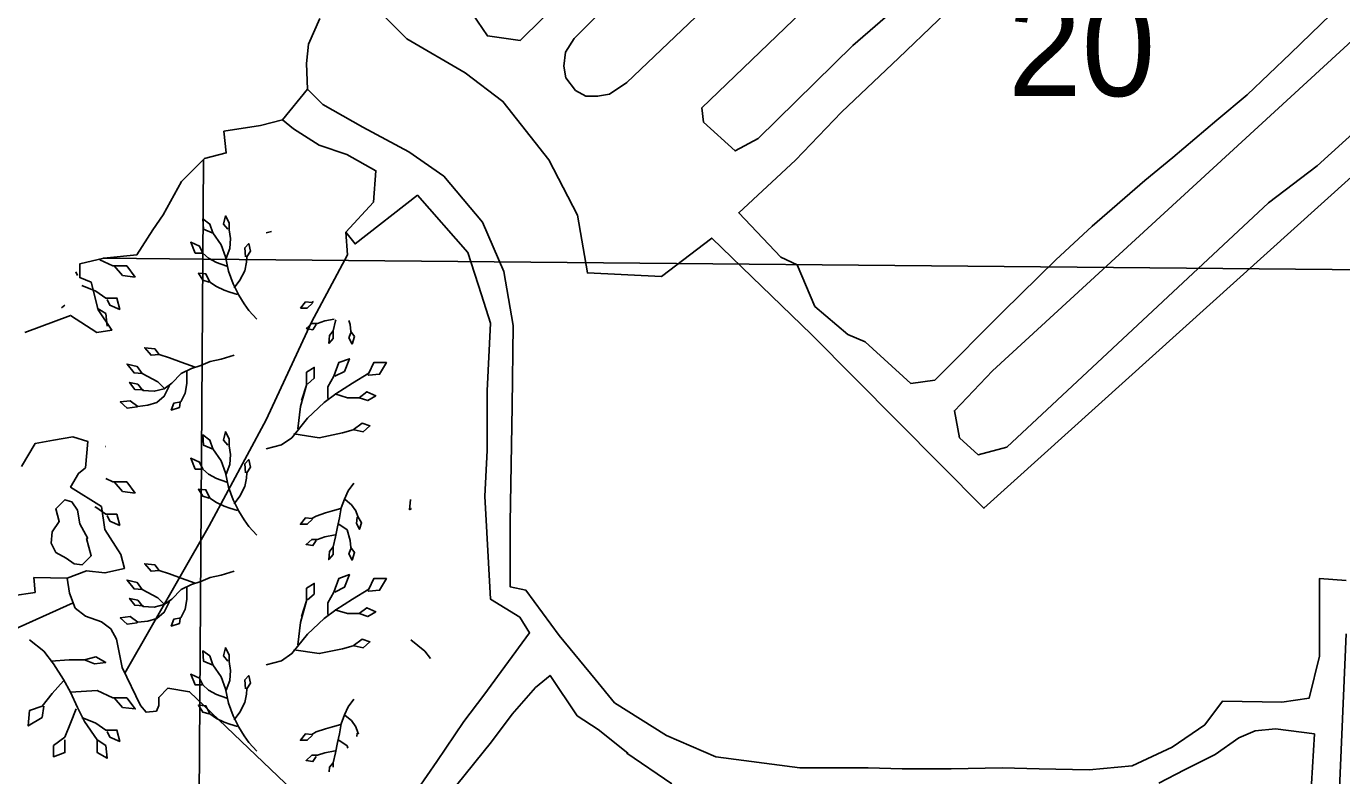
# Model space of a CAD drawing. Extents: x 380424 to 701066, y 1117407 to 1412949.
# Drawn here: x 515083 to 521053, y 1244773 to 1248174 of the extents above; entities that cross this region are included whole.
import ezdxf

# ---------------------------------------------------------------- set-up
doc = ezdxf.new("R2010")
doc.units = 0
for name, color, linetype in [('Cities Incorporated Area', 7, 'Continuous'), ('Islands', 7, 'Continuous'), ('Mangroves', 7, 'Continuous'), ('MASKS', 7, 'Continuous'), ('Narrow Canals', 7, 'Continuous'), ('Narrow River Creek and Branch and Slough', 7, 'Continuous'), ('Section Lines', 7, 'Continuous'), ('Section Numbers', 7, 'Continuous'), ('Wide Rivers and Canals', 7, 'Continuous')]:
    doc.layers.add(name, color=color, linetype=linetype)

msp = doc.modelspace()

# ---------------------------------------------------------------- linework, layer by layer
at = {"layer": 'Cities Incorporated Area'}
for points in [[(517107.7, 1248230.6), (517176.2, 1248130.4), (517323.9, 1248109.3), (517324.8, 1248110.2), (518031.1, 1248806.8)], [(518144.8, 1248693), (517569, 1248119.1), (517529.5, 1248056.4), (517522.5, 1247993.6), (517531.8, 1247940.2), (517576, 1247882.1), (517622.4, 1247856.5), (517675.8, 1247856.5), (517729.2, 1247865.8), (517808.2, 1247919.3), (518246.2, 1248336.9)], [(519053.8, 1248673.7), (518149.5, 1247803.7), (518156.5, 1247738.6), (518299.6, 1247608.3), (518404.9, 1247664.3), (518834.5, 1248087.1), (519308.2, 1248498.4)], [(519401.1, 1248375.2), (519041.1, 1248029.2), (518927.8, 1247921.5), (518782.7, 1247783.9), (518573.9, 1247566.1), (518316.7, 1247328.3), (518507.1, 1247126.8), (518581.4, 1247092), (518661.9, 1246902.9), (518811, 1246775.4), (518890.2, 1246741.7), (519096.9, 1246553.5), (519206, 1246567.5), (519516.3, 1246879.2), (519755.9, 1247113.7), (519921, 1247267.4), (520159.1, 1247474.9), (520285.8, 1247578.7), (520485.5, 1247747.7), (520623.7, 1247863), (520819.6, 1248051.3), (521050, 1248273.1)], [(521322.7, 1248315.6), (519467.8, 1246610.4), (519295, 1246429.8), (519318.1, 1246306.8), (519402.6, 1246229.9), (519533.4, 1246263.8), (520720.1, 1247373.2), (520941.1, 1247540.9), (521136.9, 1247717.7), (521387.9, 1247982.1), (521549.2, 1248108.9), (521660.6, 1248009), (521480, 1247835.2), (519428.9, 1245987.3), (518646.1, 1246775), (518193.6, 1247213.2), (517966.1, 1247039), (517629.9, 1247054.6), (517585.2, 1247317.3), (517455.2, 1247568.2), (517246.2, 1247833.1), (517074.4, 1247963.2), (516809.7, 1248116.5), (516600.7, 1248325.6)], [(516414.9, 1248209.5), (516363.9, 1248093.3), (516354.6, 1248005), (516359.2, 1247888.8), (516245.2, 1247750.1), (516146.5, 1247724.1), (515980.3, 1247698.1), (515990.7, 1247599.4), (515892, 1247573.4), (515788.2, 1247469.5), (515705.1, 1247318.8), (515657.4, 1247249.7), (515585.6, 1247137.5), (515435, 1247121.9), (515325.9, 1247095.9), (515325.9, 1247033.6), (515377.9, 1247012.8), (515409, 1246888.1), (515471.4, 1246794.5), (515403.8, 1246784.1), (515284.4, 1246862.1), (515076.7, 1246784.1)], [(515061.1, 1246176.2), (515123.4, 1246280.1), (515206.5, 1246295.7), (515294.8, 1246311.3), (515362.3, 1246290.5), (515351.9, 1246171), (515320.8, 1246145), (515284.4, 1246083), (515424.6, 1245994.6), (515440.2, 1245890.7), (515512.9, 1245776.4), (515528.5, 1245714), (515440.2, 1245693.2), (515357.1, 1245703.6), (515268.8, 1245669.1), (515118.2, 1245672.4), (515123.4, 1245604.9), (515019.5, 1245589.3)]]:
    msp.add_lwpolyline(points, dxfattribs=at)
at = {"layer": 'Islands'}
msp.add_lwpolyline([(515362.3, 1245849.1), (515325.9, 1245916.7), (515315.6, 1245979), (515289.6, 1246015.4), (515258.4, 1246025.8), (515216.9, 1245984.2), (515232.5, 1245927.1), (515201.3, 1245880.3), (515196.1, 1245828.3), (515216.9, 1245786.8), (515263.6, 1245760.8), (515300, 1245734.8), (515336.3, 1245729.6), (515377.9, 1245771.2), (515357.1, 1245849.1)], close=True, dxfattribs=at)
msp.add_lwpolyline([(518012.5, 1244737.1), (517808.2, 1244875.7), (517812.8, 1244875.7), (517678.4, 1244982.5), (517583.4, 1245045.5), (517459.9, 1245228.8), (517394.8, 1245173.1), (517288, 1245053.1), (517195.1, 1244927.6), (517037.2, 1244732.4)], dxfattribs=at)
at = {"layer": 'Mangroves'}
for p, q in [((515258.3, 1246908.4), (515243.2, 1246897.1)), ((516332.7, 1246475.5), (516354.8, 1246546.3)), ((516332.7, 1245495.5), (516354.8, 1245566.3))]:
    msp.add_line(p, q, dxfattribs=at)
for points in [[(516130, 1246844.8), (516093.2, 1246884.1), (516072.1, 1246914.2), (516047.1, 1246953.5), (516021.3, 1247005), (516001.3, 1247062.2), (515987, 1247128), (515967, 1247182.3), (515929.8, 1247236.6), (515915.5, 1247276.7), (515884, 1247299.6), (515886.9, 1247253.8), (515926.9, 1247236.6)], [(515989.9, 1247122.2), (516007, 1247165.1), (516009.9, 1247210.9), (516004.2, 1247250.9), (516004.2, 1247282.4), (515987, 1247313.9), (515978.4, 1247276.7), (515998.4, 1247253.8)], [(516171.1, 1247236.4), (516195.7, 1247242.5)], [(515992.7, 1247085), (515947, 1247102.2), (515909.8, 1247122.2), (515884, 1247145.1), (515869.7, 1247176.6), (515829.7, 1247193.7), (515849.7, 1247145.1), (515881.2, 1247145.1)], [(516026.9, 1246987), (516052.8, 1247022.1), (516075.7, 1247065), (516082.4, 1247103.8), (516084.2, 1247128), (516101.4, 1247153.7), (516092.8, 1247188), (516075.7, 1247168), (516078.5, 1247128)], [(515417.7, 1247113.6), (515475.5, 1247087.3)], [(515475.5, 1247087.3), (515539.4, 1247087.3)], [(515520.2, 1247042.6), (515481.9, 1247087.3)], [(515539.4, 1247087.3), (515577.7, 1247036.2)], [(515308.2, 1247059.2), (515315.8, 1247042.6)], [(515577.7, 1247036.2), (515520.2, 1247042.6)], [(516041.3, 1246956.3), (516007, 1246967.8), (515981.3, 1246976.4), (515947, 1246993.5), (515915.5, 1247013.5), (515898.3, 1247050.7), (515864, 1247053.6), (515884, 1247022.1), (515912.6, 1247013.5)], [(515334.9, 1246997.9), (515398.8, 1246972.3), (515443.6, 1246940.4), (515494.7, 1246940.4), (515507.4, 1246889.2), (515462.7, 1246908.4), (515449.9, 1246934)], [(515405.2, 1246895.6), (515443.6, 1246870.1)], [(516349.9, 1246923.1), (516327, 1246894.5)], [(516327, 1246894.5), (516358.5, 1246894.5)], [(516378.5, 1246920.3), (516349.9, 1246923.1)], [(516358.5, 1246894.5), (516381.4, 1246917.4)], [(516386.8, 1246925), (516378.5, 1246920.3)], [(515443.6, 1246870.1), (515449.9, 1246812.6)], [(516378.5, 1246825.9), (516352.7, 1246803)], [(516404.2, 1246825.9), (516378.5, 1246825.9)], [(516438.6, 1246837.3), (516404.2, 1246825.9)], [(516480.7, 1246845.2), (516438.6, 1246837.3)], [(516487.2, 1246837.3), (516475.7, 1246791.6)], [(516488.1, 1246842.4), (516487.2, 1246837.3)], [(516547.6, 1246838.5), (516553, 1246820.2)], [(516352.7, 1246803), (516384.2, 1246797.3)], [(516384.2, 1246797.3), (516398.5, 1246820.2)], [(516458.6, 1246771.5), (516455.7, 1246734.4)], [(516475.7, 1246791.6), (516458.6, 1246771.5)], [(516475.7, 1246757.2), (516475.7, 1246791.6)], [(516547.2, 1246760.1), (516555.8, 1246783)], [(516553, 1246820.2), (516555.8, 1246788.7)], [(516555.8, 1246788.7), (516573, 1246765.8)], [(516573, 1246765.8), (516561.6, 1246731.5)], [(515849.7, 1246626.7), (515786.8, 1246649.6), (515732.4, 1246669.7), (515686.7, 1246684), (515649.5, 1246681.1), (515620.9, 1246715.4), (515666.6, 1246709.7), (515686.7, 1246684)], [(516455.7, 1246734.4), (516475.7, 1246757.2)], [(516561.6, 1246731.5), (516547.2, 1246760.1)], [(516027, 1246681.1), (515967, 1246663.9), (515918.3, 1246652.5), (515875.4, 1246635.3), (515832.5, 1246621), (515786.8, 1246598.1), (515743.9, 1246555.2), (515709.5, 1246529.5), (515663.8, 1246518.1), (515612.3, 1246520.9), (515589.4, 1246549.5), (515552.2, 1246558.1), (515575.1, 1246526.6), (515615.1, 1246523.8)], [(516171.1, 1246256.4), (516242, 1246274.1), (516288.4, 1246307.3), (516359.3, 1246395.8), (516434.5, 1246466.6), (516487.6, 1246506.5), (516562.9, 1246555.2), (516638.1, 1246599.4), (516660.3, 1246648.1), (516717.8, 1246648.1), (516686.8, 1246595), (516638.1, 1246590.6), (516633.8, 1246594.5)], [(516452.2, 1246484.3), (516452.2, 1246537.5), (516478.8, 1246586.1), (516500.9, 1246648.1), (516549.6, 1246665.8), (516527.5, 1246608.3), (516483.2, 1246586.1)], [(515709.5, 1246532.4), (515680.9, 1246561), (515609.4, 1246598.1), (515586.5, 1246629.6), (515540.8, 1246641), (515572.2, 1246601), (515609.4, 1246598.1)], [(515812.5, 1246609.6), (515812.5, 1246552.4), (515803.9, 1246509.5), (515783.9, 1246469.4), (515752.4, 1246463.7), (515741, 1246432.2), (515778.2, 1246443.7), (515781, 1246466.6)], [(516315, 1246347.1), (516328.3, 1246448.9), (516354.8, 1246546.3), (516354.8, 1246603.9), (516390.2, 1246626), (516390.2, 1246577.3), (516359.3, 1246550.7)], [(515732.4, 1246543.8), (515709.5, 1246495.2), (515675.2, 1246466.6), (515635.2, 1246455.1), (515589.4, 1246449.4), (515555.1, 1246475.1), (515509.3, 1246469.4), (515540.8, 1246440.8), (515586.5, 1246446.5)], [(516483.2, 1246506.5), (516540.7, 1246488.8), (516593.9, 1246488.8), (516629.3, 1246515.3), (516669.1, 1246497.6), (516633.7, 1246475.5), (516593.9, 1246488.8)], [(516297.3, 1246325), (516412.4, 1246307.3), (516518.6, 1246329.4), (516567.3, 1246342.7), (516607.1, 1246373.7), (516642.5, 1246360.4), (516611.6, 1246333.8), (516571.7, 1246342.7)], [(516130, 1245864.8), (516093.2, 1245904.1), (516072.1, 1245934.2), (516047.1, 1245973.5), (516021.3, 1246025), (516001.3, 1246082.2), (515987, 1246147.9), (515967, 1246202.3), (515929.8, 1246256.6), (515915.5, 1246296.7), (515884, 1246319.6), (515886.9, 1246273.8), (515926.9, 1246256.6)], [(515989.9, 1246142.2), (516007, 1246185.1), (516009.9, 1246230.9), (516004.2, 1246270.9), (516004.2, 1246302.4), (515987, 1246333.9), (515978.4, 1246296.7), (515998.4, 1246273.8)], [(515443.3, 1246267.2), (515443.6, 1246267.1)], [(515443.6, 1246267.1), (515443.3, 1246267)], [(515992.7, 1246105), (515947, 1246122.2), (515909.8, 1246142.2), (515884, 1246165.1), (515869.7, 1246196.6), (515829.7, 1246213.7), (515849.7, 1246165.1), (515881.2, 1246165.1)], [(516026.9, 1246007), (516052.8, 1246042.1), (516075.7, 1246085), (516082.4, 1246123.8), (516084.2, 1246147.9), (516101.4, 1246173.7), (516092.8, 1246208), (516075.7, 1246188), (516078.5, 1246147.9)], [(515443.6, 1246121.8), (515475.5, 1246107.3)], [(515475.5, 1246107.3), (515539.4, 1246107.3)], [(515520.2, 1246062.6), (515481.9, 1246107.3)], [(515539.4, 1246107.3), (515577.7, 1246056.2)], [(515577.7, 1246056.2), (515520.2, 1246062.6)], [(516041.3, 1245976.3), (516007, 1245987.8), (515981.3, 1245996.4), (515947, 1246013.5), (515915.5, 1246033.5), (515898.3, 1246070.7), (515864, 1246073.6), (515884, 1246042.1), (515912.6, 1246033.5)], [(516570.1, 1246100.4), (516544.4, 1246066.1), (516527.2, 1246028.9), (516512.9, 1245988.9), (516504.3, 1245943.1), (516495.5, 1245903.4), (516487.2, 1245857.3), (516475.7, 1245811.6), (516458.6, 1245791.5), (516455.7, 1245754.3), (516475.7, 1245777.2), (516475.7, 1245811.6)], [(515394.8, 1245993.9), (515398.8, 1245992.3)], [(515398.8, 1245992.3), (515443.6, 1245960.4)], [(516510.1, 1245986), (516472.9, 1245974.6), (516441.4, 1245966), (516398.5, 1245951.7), (516378.5, 1245940.3), (516349.9, 1245943.1), (516327, 1245914.5), (516358.5, 1245914.5), (516381.4, 1245937.4)], [(516530.1, 1246026.1), (516558.7, 1246003.2), (516578.7, 1245974.6), (516587.3, 1245948.9), (516604.5, 1245920.2), (516595.9, 1245891.6), (516581.6, 1245917.4), (516584.4, 1245946)], [(516826.4, 1246026.6), (516822.1, 1245979.5)], [(516822.1, 1245979.5), (516832, 1245985.5)], [(515443.6, 1245960.4), (515494.7, 1245960.4)], [(515462.7, 1245928.4), (515449.9, 1245954)], [(515507.5, 1245909.2), (515462.7, 1245928.4)], [(515494.7, 1245960.4), (515507.5, 1245909.2)], [(516484.3, 1245865.9), (516438.6, 1245857.3), (516404.2, 1245845.9), (516378.5, 1245845.9), (516352.8, 1245823), (516384.2, 1245817.3), (516398.5, 1245840.2)], [(516501.5, 1245914.5), (516538.7, 1245888.8), (516553, 1245840.2), (516555.8, 1245808.7), (516573, 1245785.8), (516561.6, 1245751.5), (516547.3, 1245780.1), (516555.8, 1245803)], [(516027, 1245701.1), (515967, 1245683.9), (515918.3, 1245672.5), (515875.4, 1245655.3), (515832.5, 1245641), (515786.8, 1245618.1), (515743.9, 1245575.2), (515709.5, 1245549.5), (515663.8, 1245538), (515612.3, 1245540.9), (515589.4, 1245569.5), (515552.2, 1245578.1), (515575.1, 1245546.6), (515615.1, 1245543.8)], [(515849.7, 1245646.7), (515786.8, 1245669.6), (515732.4, 1245689.6), (515686.7, 1245703.9), (515649.5, 1245701.1), (515620.9, 1245735.4), (515666.6, 1245729.7), (515686.7, 1245703.9)], [(515709.5, 1245552.4), (515680.9, 1245581), (515609.4, 1245618.1), (515586.5, 1245649.6), (515540.8, 1245661), (515572.2, 1245621), (515609.4, 1245618.1)], [(515812.5, 1245629.6), (515812.5, 1245572.4), (515803.9, 1245529.5), (515783.9, 1245489.4), (515752.4, 1245483.7), (515741, 1245452.2), (515778.2, 1245463.7), (515781, 1245486.6)], [(516171.1, 1245276.4), (516242, 1245294.1), (516288.4, 1245327.3), (516359.3, 1245415.8), (516434.5, 1245486.6), (516487.6, 1245526.5), (516562.9, 1245575.2), (516638.1, 1245619.4), (516660.3, 1245668.1), (516717.8, 1245668.1), (516686.8, 1245615), (516638.1, 1245610.6), (516633.8, 1245614.5)], [(516315, 1245367.1), (516328.3, 1245468.9), (516354.8, 1245566.3), (516354.8, 1245623.8), (516390.2, 1245646), (516390.2, 1245597.3), (516359.3, 1245570.7)], [(516452.2, 1245504.3), (516452.2, 1245557.5), (516478.8, 1245606.1), (516500.9, 1245668.1), (516549.6, 1245685.8), (516527.5, 1245628.3), (516483.2, 1245606.1)], [(515732.4, 1245563.8), (515709.5, 1245515.2), (515675.2, 1245486.6), (515635.2, 1245475.1), (515589.4, 1245469.4), (515555.1, 1245495.1), (515509.3, 1245489.4), (515540.8, 1245460.8), (515586.5, 1245466.5)], [(516483.2, 1245526.5), (516540.7, 1245508.8), (516593.9, 1245508.8), (516629.3, 1245535.3), (516669.1, 1245517.6), (516633.7, 1245495.5), (516593.9, 1245508.8)], [(515098.5, 1245389.3), (515162.4, 1245338.2), (515207.1, 1245280.7), (515251.9, 1245210.4), (515283.8, 1245152.9), (515315.8, 1245082.6), (515347.7, 1245018.7), (515405.2, 1244935.6), (515443.6, 1244910.1), (515449.9, 1244852.6), (515405.2, 1244878.1), (515405.2, 1244935.6)], [(516297.3, 1245345), (516412.4, 1245327.3), (516518.6, 1245349.4), (516567.3, 1245362.7), (516607.1, 1245393.7), (516642.5, 1245380.4), (516611.6, 1245353.8), (516571.7, 1245362.7)], [(516828.5, 1245389.3), (516892.4, 1245338.2)], [(516130, 1244884.8), (516093.2, 1244924.1), (516072.1, 1244954.2), (516047.1, 1244993.5), (516021.3, 1245044.9), (516001.3, 1245102.2), (515987, 1245167.9), (515967, 1245222.3), (515929.8, 1245276.6), (515915.5, 1245316.7), (515884, 1245339.6), (515886.9, 1245293.8), (515926.9, 1245276.6)], [(515989.9, 1245162.2), (516007, 1245205.1), (516009.9, 1245250.9), (516004.2, 1245290.9), (516004.2, 1245322.4), (515987, 1245353.9), (515978.4, 1245316.7), (515998.4, 1245293.8)], [(516892.4, 1245338.2), (516917.9, 1245305.4)], [(515194.4, 1245293.5), (515277.4, 1245299.8), (515347.7, 1245299.8), (515398.8, 1245312.6), (515443.6, 1245287.1), (515392.4, 1245280.7), (515347.7, 1245299.8)], [(515992.7, 1245125), (515947, 1245142.2), (515909.8, 1245162.2), (515884, 1245185.1), (515869.7, 1245216.6), (515829.7, 1245233.7), (515849.7, 1245185.1), (515881.2, 1245185.1)], [(516026.9, 1245027), (516052.8, 1245062.1), (516075.7, 1245105), (516082.4, 1245143.8), (516084.3, 1245167.9), (516101.4, 1245193.7), (516092.8, 1245228), (516075.7, 1245208), (516078.5, 1245167.9)], [(515251.9, 1245204), (515200.7, 1245146.5), (515156, 1245089), (515098.5, 1245069.8), (515092.1, 1244999.5), (515156, 1245037.9), (515162.4, 1245089)], [(515283.8, 1245152.9), (515405.2, 1245159.3), (515475.5, 1245127.3), (515539.4, 1245127.3), (515577.7, 1245076.2), (515520.2, 1245082.6), (515481.9, 1245127.3)], [(516041.3, 1244996.3), (516007, 1245007.8), (515981.3, 1245016.3), (515947, 1245033.5), (515915.5, 1245053.5), (515898.3, 1245090.7), (515864, 1245093.6), (515884, 1245062.1), (515912.6, 1245053.5)], [(516570.1, 1245120.4), (516544.4, 1245086.1)], [(515309.4, 1245076.2), (515283.8, 1245012.3), (515258.3, 1244948.4), (515207.1, 1244910.1), (515207.1, 1244859), (515258.3, 1244878.1), (515258.3, 1244935.6)], [(515334.9, 1245037.9), (515398.8, 1245012.3), (515443.6, 1244980.4), (515494.7, 1244980.4), (515507.5, 1244929.2), (515462.7, 1244948.4), (515449.9, 1244974)], [(516527.2, 1245048.9), (516512.9, 1245008.9)], [(516544.4, 1245086.1), (516527.2, 1245048.9)], [(516530.1, 1245046.1), (516558.7, 1245023.2)], [(516510.1, 1245006), (516472.9, 1244994.6), (516441.4, 1244986), (516398.5, 1244971.7), (516378.5, 1244960.3), (516349.9, 1244963.1), (516327, 1244934.5), (516358.5, 1244934.5), (516381.4, 1244957.4)], [(516512.9, 1245008.9), (516504.3, 1244963.1)], [(516558.7, 1245023.2), (516578.7, 1244994.6)], [(516578.7, 1244994.6), (516587.3, 1244968.8)], [(516495.5, 1244923.4), (516487.2, 1244877.3)], [(516504.3, 1244963.1), (516495.5, 1244923.4)], [(516501.5, 1244934.5), (516538.7, 1244908.8)], [(516583, 1244951.7), (516584.4, 1244966)], [(516587.3, 1244968.8), (516591.2, 1244962.4)], [(516484.3, 1244885.9), (516438.6, 1244877.3), (516404.2, 1244865.9), (516378.5, 1244865.9), (516352.8, 1244843), (516384.2, 1244837.3), (516398.5, 1244860.2)], [(516487.2, 1244877.3), (516475.7, 1244831.5)], [(516538.7, 1244908.8), (516542, 1244897.6)], [(516458.6, 1244811.5), (516457, 1244791.4)], [(516475.7, 1244831.5), (516458.6, 1244811.5)], [(516475.7, 1244812.7), (516475.7, 1244831.5)]]:
    msp.add_lwpolyline(points, dxfattribs=at)
at = {"layer": 'MASKS'}
msp.add_line((516245.2, 1247750.1), (516359.2, 1247888.8), dxfattribs=at)
at = {"layer": 'Narrow Canals'}
msp.add_lwpolyline([(515295.7, 1245558.5), (514911.5, 1245384.8), (512593.7, 1243259.9)], dxfattribs=at)
at = {"layer": 'Narrow River Creek and Branch and Slough'}
for points in [[(515530.5, 1245238.2), (515913.5, 1245907.8), (516171.5, 1246387.8), (516377.5, 1246830.8), (516540.5, 1247136.8), (516532.9, 1247239.2)], [(516549, 1244377.9), (516525.6, 1244484.3), (515824.5, 1245154.6), (515725.8, 1245170.2), (515684.3, 1245128.6), (515684.3, 1245092.3), (515673.9, 1245066.3), (515627.2, 1245061.1), (515601.2, 1245092.3), (515518.1, 1245263.7), (515492.1, 1245393.7), (515466.2, 1245440.4), (515424.6, 1245471.6), (515351.9, 1245497.6), (515305.2, 1245534), (515279.2, 1245601.5), (515268.8, 1245669.1)]]:
    msp.add_lwpolyline(points, dxfattribs=at)
at = {"layer": 'Section Lines'}
for points in [[(519970.8, 1252352.9), (521019.5, 1252344.3), (521278.6, 1252340.8), (521226.6, 1250161.5), (521174.2, 1247068.3), (515884.4, 1247117.1), (515887.8, 1247569.2)], [(515887.8, 1247569.2), (515884.4, 1247117.1), (515432, 1247121.2)], [(515432, 1247121.2), (515884.4, 1247117.1), (515848.3, 1241783), (515453.5, 1241792.6), (510695.9, 1241879.8), (510494, 1241983.8), (510509.1, 1244200.1)]]:
    msp.add_lwpolyline(points, dxfattribs=at)
msp.add_lwpolyline([(521174.2, 1247068.3), (521084.5, 1241724.6), (520741.6, 1241728.5), (516082.7, 1241776.5), (515848.3, 1241783), (515884.4, 1247117.1)], close=True, dxfattribs=at)
at = {"layer": 'Wide Rivers and Canals'}
for points in [[(516858, 1244710.2), (516946.3, 1244837.5), (517068.3, 1245019.2), (517159.2, 1245138.7), (517366.9, 1245421.9), (517322.8, 1245492.1), (517190.4, 1245574), (517164.4, 1246041.7), (517174.8, 1246249.5), (517174.8, 1246519.8), (517190.4, 1246826.3), (517148.8, 1246955.6), (517086.5, 1247147.8), (516858, 1247407.7), (516575.1, 1247186.4), (516532.9, 1247239.2), (516659.5, 1247376.3), (516670, 1247518.7), (516538.2, 1247592.5), (516411.6, 1247634.7), (516295.6, 1247708.6), (516245.2, 1247750.1), (516359.2, 1247888.8), (516428.9, 1247819.1), (516610, 1247716.9), (516819.6, 1247604.9), (516977.8, 1247494.2), (517153.3, 1247284.7), (517250.9, 1247061.7), (517292.7, 1246817), (517288, 1246450.3), (517283.4, 1246185.5), (517278.7, 1245921.2), (517278.7, 1245631.1), (517350.4, 1245614.8), (517501.7, 1245410.1), (517664.2, 1245211.1), (517752.4, 1245104.2), (517989.3, 1244955.5), (518212.2, 1244859.6), (518593, 1244808.5), (518904.1, 1244808.5), (519057.4, 1244803.9), (519280.3, 1244803.9), (519512.5, 1244808.5), (519679.7, 1244803.9), (519907.3, 1244800), (520102.3, 1244818.6), (520283.4, 1244902.2), (520432, 1245004.4), (520511, 1245111.3), (520780.3, 1245106.7), (520905.7, 1245125.3), (520952.2, 1245315.8), (520952.2, 1245668.7), (521072.9, 1245659.4)], [(521072.9, 1245417.7), (520989.5, 1243484.1)], [(520910.4, 1244661.1), (520928.9, 1244963.1), (520752.5, 1244986.4), (520659.6, 1244977.1), (520585.3, 1244944.5), (520478.5, 1244870.2), (520339.1, 1244800.5), (520223, 1244740.1)]]:
    msp.add_lwpolyline(points, dxfattribs=at)

# ---------------------------------------------------------------- texts
at = {"layer": 'Section Numbers'}
msp.add_text('20', height=450, rotation=0.0004, dxfattribs=at).set_placement((519537.8, 1247857.2))

doc.saveas('drawing.dxf')
